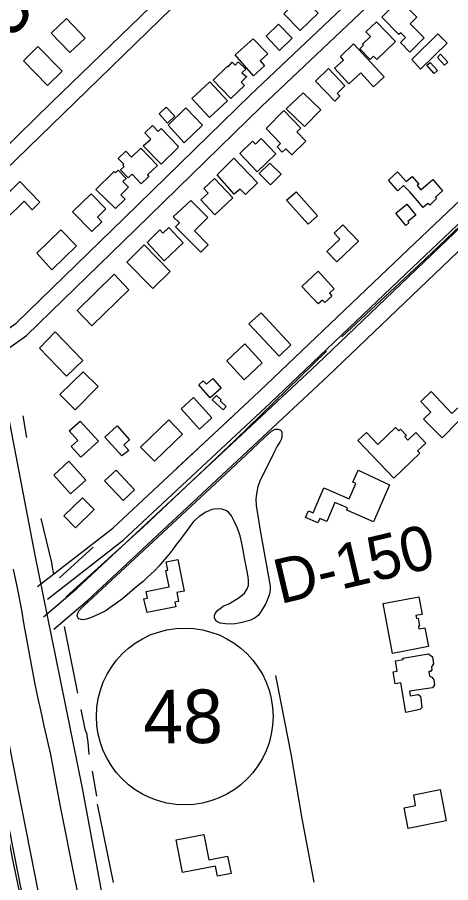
# Model space of a CAD drawing. Extents: x 3567028 to 3605064, y 510945 to 536587.
# Drawn here: x 3579643 to 3580452, y 532071 to 533685 of the extents above; entities that cross this region are included whole.
import ezdxf

# ---------------------------------------------------------------- set-up
doc = ezdxf.new("R2010")
doc.units = 0
for name, color, linetype in [('V-BLDG-OTLN', 7, 'Continuous'), ('V-FLOD-BASE', 7, 'Continuous'), ('V-LEVE-TOET', 7, 'Continuous'), ('V-RIVR-RANG-IDEN', 7, 'Continuous'), ('V-ROAD-CNTR', 7, 'Continuous'), ('V-ROAD-IDEN', 7, 'Continuous'), ('V-SITE-VEGE', 7, 'Continuous'), ('V-SURV-IDEN', 7, 'Continuous'), ('V-SURV-LINE', 7, 'Continuous'), ('V-TOPO-SHOR', 7, 'Continuous')]:
    doc.layers.add(name, color=color, linetype=linetype)

msp = doc.modelspace()

# ---------------------------------------------------------------- linework, layer by layer
at = {"layer": 'V-BLDG-OTLN'}
for points in [[(3580140.4, 533692.1), (3580174.1, 533724.7), (3580204.6, 533693.2), (3580171.1, 533660.8)], [(3580324, 533685.5), (3580357, 533718.4), (3580389, 533685.8), (3580376.4, 533673.5), (3580402.6, 533646.9), (3580375.8, 533620.6), (3580358.5, 533638.2), (3580367.9, 533647.6), (3580359.1, 533656.6), (3580355.7, 533653.3)], [(3579706.2, 533656.1), (3579734.7, 533683.3), (3579769.6, 533646.8), (3579741.1, 533619.6)], [(3580107.6, 533650), (3580130.8, 533672.7), (3580156.3, 533646.5), (3580132.7, 533623.4)], [(3580313.8, 533676.9), (3580349.2, 533640.2), (3580314.5, 533606.8), (3580308.3, 533613.2), (3580301.7, 533606.8), (3580282.4, 533626.9), (3580289.3, 533633.6), (3580287.7, 533635.3), (3580302.4, 533649.5), (3580293.9, 533658.3)], [(3580379.6, 533606.7), (3580428.4, 533654.7), (3580445.5, 533637.2), (3580396.1, 533588.7)], [(3580083.5, 533645.2), (3580110.9, 533617.1), (3580096.2, 533604.3), (3580104.6, 533594.7), (3580083.9, 533576.4), (3580049.6, 533615.4)], [(3579681.3, 533631), (3579726.7, 533585.1), (3579699.5, 533558.2), (3579654.1, 533604)], [(3580235.2, 533590.5), (3580252.2, 533605.7), (3580246.6, 533612.1), (3580270.5, 533636.2), (3580328.3, 533574.2), (3580308.3, 533555.8), (3580284.2, 533582.1), (3580261.8, 533561.5)], [(3580427.6, 533610.3), (3580433.1, 533616.7), (3580446.9, 533601.8), (3580440.7, 533596.2)], [(3580008.9, 533568.4), (3580035.3, 533594.5), (3580036.8, 533593), (3580043.9, 533601.7), (3580049.8, 533596.1), (3580055.3, 533602.5), (3580069.5, 533588.9), (3580062.5, 533582.1), (3580071.2, 533574.8), (3580070.9, 533574.5), (3580071, 533574.4), (3580060.9, 533564.6), (3580066.9, 533558.4), (3580041.9, 533534.2)], [(3580199.8, 533566.6), (3580223.8, 533589.9), (3580254.9, 533557.9), (3580240.2, 533543.6), (3580245.4, 533538.2), (3580236.1, 533529.1)], [(3580407.9, 533595.9), (3580414.2, 533601.3), (3580427.8, 533586.5), (3580421.7, 533580.9)], [(3579969.1, 533534), (3580002.4, 533565.1), (3580035.3, 533529.9), (3580001.7, 533498.6)], [(3580145.2, 533514.4), (3580176.5, 533544.8), (3580209.7, 533513), (3580179.5, 533481.5)], [(3579908, 533505.1), (3579920.8, 533517.5), (3579936.9, 533501), (3579923.5, 533488)], [(3579924.6, 533484.3), (3579957.5, 533516.3), (3579988.6, 533484.5), (3579954.6, 533451.4)], [(3580107.7, 533477.8), (3580140.6, 533511.3), (3580172.3, 533478.4), (3580165.2, 533471.6), (3580182, 533454.1), (3580155.5, 533428.6), (3580144.4, 533440.1), (3580137.7, 533433.6), (3580128.1, 533443.5), (3580134.6, 533449.7)], [(3579878.2, 533445.7), (3579892.1, 533457.9), (3579881, 533469.7), (3579895.5, 533483.4), (3579905.7, 533472.5), (3579911.6, 533478.1), (3579943.2, 533444.8), (3579942.9, 533442.9), (3579943.4, 533442.4), (3579911.8, 533411.4)], [(3580058.2, 533431.2), (3580082.2, 533454.6), (3580087.8, 533448.8), (3580098.6, 533459.2), (3580125.8, 533430.8), (3580090.7, 533397.2)], [(3579873.3, 533441.5), (3579904.4, 533408.9), (3579886.1, 533391.4), (3579888.7, 533388.6), (3579874.3, 533374.9), (3579857.2, 533392.8), (3579849.9, 533385.8), (3579835.6, 533400.7), (3579842.3, 533407), (3579839.8, 533409.7), (3579841.7, 533411.5), (3579831.5, 533422.1), (3579845.5, 533435.6), (3579856.2, 533424.6)], [(3580016.3, 533391.3), (3580047.3, 533422.7), (3580091.3, 533376.5), (3580068.9, 533354.8), (3580059.4, 533364.6), (3580047.9, 533355.5)], [(3580094.8, 533394.2), (3580114.7, 533413.1), (3580135.4, 533392.5), (3580115.9, 533373.1)], [(3579789.8, 533364.4), (3579823.8, 533397.9), (3579826.4, 533395.2), (3579831.4, 533400.1), (3579846.2, 533384.9), (3579840.2, 533379), (3579850.6, 533368.5), (3579836.3, 533354.4), (3579844.3, 533346.3), (3579826.1, 533328.4)], [(3580437.3, 533361.6), (3580423.8, 533350), (3580426, 533347.2), (3580413.1, 533335.1), (3580409.9, 533337.8), (3580400.9, 533330.7), (3580375.8, 533359.5), (3580364.3, 533371.7), (3580353.6, 533361.9), (3580335.9, 533381.3), (3580353, 533396.9), (3580369.4, 533378.9), (3580380.6, 533388.5), (3580393, 533374.4), (3580389.5, 533371.4), (3580396.4, 533363.5), (3580418.8, 533382.9)], [(3580011, 533384.5), (3580045.1, 533348.4), (3580011.7, 533316.9), (3579985.7, 533344.6), (3579999.3, 533357.4), (3579991.1, 533366.1)], [(3579597.9, 533330.6), (3579647.4, 533379), (3579685.1, 533340.4), (3579670.8, 533326.5), (3579655.5, 533342.1), (3579621.1, 533308.5)], [(3579746.2, 533322.7), (3579780.9, 533356.1), (3579808.1, 533327.9), (3579792.4, 533312.8), (3579800.9, 533304), (3579782, 533285.8)], [(3580163.9, 533359.6), (3580203.8, 533315.3), (3580186.2, 533299.4), (3580145.4, 533344.5)], [(3579966.9, 533343.7), (3579998.8, 533311.7), (3579973.9, 533286.9), (3579999.6, 533261.1), (3579985.6, 533247.1), (3579938.3, 533294.6), (3579945.5, 533301.8), (3579933.9, 533313.3)], [(3580350, 533320.1), (3580370.4, 533336.8), (3580387, 533316.3), (3580372.3, 533304.4), (3580374.3, 533301.8), (3580368.5, 533297.2)], [(3579679.6, 533245.5), (3579724.3, 533289.1), (3579753.5, 533259), (3579707.3, 533214)], [(3579885.3, 533265.2), (3579909, 533289), (3579914.8, 533282.9), (3579925.8, 533293.2), (3579952.6, 533264.6), (3579917, 533231.3)], [(3580239.7, 533229), (3580221.1, 533248.2), (3580245.5, 533271.3), (3580234.6, 533282.8), (3580251.1, 533298.4), (3580280.3, 533267.5)], [(3579847.4, 533228.7), (3579879.8, 533260.6), (3579928.3, 533210.9), (3579895.8, 533179.2)], [(3579823.6, 533205.9), (3579851.2, 533177.1), (3579782.3, 533109.7), (3579754.4, 533138.2)], [(3580174.6, 533183.2), (3580204.7, 533211.6), (3580234.8, 533178.7), (3580225.7, 533170.4), (3580230.3, 533165.3), (3580217, 533153.2), (3580212.6, 533157.9), (3580204.5, 533150.5)], [(3580098.3, 533133.8), (3580154, 533074.1), (3580131.9, 533053.4), (3580075.6, 533113.7)], [(3579713.7, 533098.8), (3579765.5, 533045.1), (3579735, 533015.7), (3579684.2, 533068.3)], [(3580033.9, 533044.5), (3580067.7, 533076.2), (3580100.5, 533040.5), (3580066.3, 533009.2)], [(3579722.2, 532981.5), (3579765.7, 533023.9), (3579793.8, 532996.3), (3579751.1, 532953)], [(3580003.3, 532975.4), (3579981.6, 532999.9), (3579990.1, 533007.4), (3579996, 533000.7), (3580008.1, 533011.3), (3580023.8, 532993.6)], [(3579949, 532955), (3579972.1, 532975.8), (3580006.3, 532938.1), (3579983.3, 532917.2)], [(3580027.2, 532952.8), (3580007.1, 532971.6), (3580014.8, 532979.9), (3580023.5, 532971.8), (3580021.5, 532969.8), (3580033, 532959.1)], [(3580401.4, 532935.6), (3580415.1, 532948.5), (3580396.4, 532968.3), (3580416, 532987), (3580454.7, 532946.2), (3580494.5, 532982), (3580525, 532948.2), (3580533.6, 532939.6), (3580497.4, 532902.9), (3580467.8, 532932.2), (3580436.7, 532900.8)], [(3579760.5, 532931.9), (3579794.6, 532894.6), (3579761.8, 532864.7), (3579743.4, 532884.8), (3579755.7, 532896), (3579739.5, 532913.7)], [(3579872.7, 532883.4), (3579925.7, 532934.2), (3579951.4, 532907.4), (3579899.2, 532857.3)], [(3579837.9, 532867), (3579806.1, 532902.1), (3579829.3, 532923.1), (3579852.7, 532897.2), (3579841.8, 532887.4), (3579851.1, 532877.2)], [(3580278.8, 532895.9), (3580295.1, 532910.4), (3580316.3, 532888.2), (3580349.4, 532919.8), (3580355.2, 532913.8), (3580358.5, 532917), (3580369.7, 532905.3), (3580366.6, 532902.4), (3580372.2, 532896.6), (3580387, 532910.7), (3580405.7, 532891.1), (3580390.4, 532876.4), (3580394.5, 532872.1), (3580346, 532825.7)], [(3579711.3, 532831.2), (3579739.2, 532857.4), (3579770.9, 532821.8), (3579742.3, 532796.4)], [(3579805.9, 532820.4), (3579827.5, 532840.2), (3579861.7, 532803.7), (3579840.4, 532783.7)], [(3580337.9, 532813), (3580308, 532744.2), (3580258.1, 532765.9), (3580259.9, 532769.9), (3580236.2, 532780.2), (3580220.7, 532744.6), (3580207.9, 532750.2), (3580204.4, 532742.1), (3580181.4, 532752.1), (3580186.9, 532764.7), (3580195.4, 532761), (3580215.6, 532807.5), (3580262.7, 532787), (3580275.1, 532815.6), (3580269.7, 532818), (3580279.6, 532840.7)], [(3579730, 532755.3), (3579764.4, 532789), (3579786.1, 532766.8), (3579751.5, 532733)], [(3579885.1, 532574.8), (3579879.1, 532600.1), (3579886.3, 532601.5), (3579883.8, 532614.1), (3579926.2, 532622.5), (3579920.2, 532653.2), (3579923.8, 532654), (3579920.8, 532669.3), (3579942.9, 532673.6), (3579954.4, 532614.7), (3579940.7, 532612), (3579944, 532595.1), (3579937.3, 532593.8), (3579938.9, 532585.3)], [(3580326.3, 532591.8), (3580392.6, 532604.3), (3580398.8, 532571), (3580387.5, 532568.9), (3580388.5, 532563.7), (3580391.3, 532564.2), (3580394, 532549.5), (3580392, 532549.1), (3580392.9, 532544.2), (3580404.3, 532546.3), (3580410.9, 532511.1), (3580343.7, 532498.6)], [(3580368.3, 532388.3), (3580359, 532443.6), (3580348.7, 532441.8), (3580344.9, 532464.2), (3580352.2, 532465.4), (3580349.1, 532484.4), (3580363.3, 532486.8), (3580362.9, 532489.5), (3580411.1, 532497.6), (3580418.1, 532492.1), (3580420.2, 532479.1), (3580416.7, 532473.2), (3580417.1, 532468), (3580414.6, 532465), (3580411.7, 532464.5), (3580412.7, 532455.7), (3580417.1, 532454.1), (3580421.1, 532449.1), (3580422.2, 532439.6), (3580418.1, 532434.4), (3580375.2, 532428.3), (3580376.5, 532419.4), (3580391.7, 532421.6), (3580396, 532418.8), (3580398.7, 532397.3), (3580394.5, 532393.5)], [(3580383.4, 532234.4), (3580432.5, 532244.2), (3580444.1, 532186.2), (3580373, 532172), (3580365.3, 532210.4), (3580386.7, 532214.7)], [(3579939.7, 532150.5), (3579991.1, 532160.7), (3580000.4, 532113.2), (3580035.6, 532120.1), (3580042, 532087.5), (3580016.9, 532082.6), (3580013.2, 532101.6), (3579951.7, 532089.5)]]:
    msp.add_lwpolyline(points, close=True, dxfattribs=at)
at = {"layer": 'V-FLOD-BASE'}
msp.add_lwpolyline([(3579534, 532632.7), (3579546.8, 532569.8), (3579559.3, 532506.8), (3579571.6, 532443.8), (3579583.6, 532380.7), (3579632.7, 532119.6), (3579646.3, 532054.1), (3579659.7, 531988.5), (3579672.9, 531922.9), (3579685.9, 531857.3), (3579703.8, 531766.6), (3579721.3, 531675.9), (3579738.5, 531585.1), (3579799.5, 531276.3), (3579805.2, 531243.3), (3579811.2, 531210.4)], dxfattribs=at)
at = {"layer": 'V-LEVE-TOET'}
msp.add_lwpolyline([(3579635.4, 532655.9), (3579643, 532617.5), (3579650.8, 532579.1), (3579655.3, 532552), (3579659.9, 532524.9), (3579664.8, 532497.9), (3579669.9, 532470.9), (3579675.2, 532443.9), (3579680.8, 532417), (3579686.5, 532390.2), (3579692.5, 532363.3), (3579698.6, 532336.6), (3579705, 532309.9), (3579713.6, 532262.8), (3579722.3, 532215.9), (3579731.4, 532169), (3579740.7, 532122.1), (3579750.2, 532075.3), (3579760, 532028.5)], dxfattribs=at)
at = {"layer": 'V-ROAD-CNTR'}
for points in [[(3579390.6, 534604.7), (3579425.6, 534323.2), (3579477.9, 533896), (3579511.4, 533571.6), (3579529.4, 533437.4), (3579582.9, 533163.3), (3579675.1, 532684.9), (3579763.9, 532246.9), (3579878.2, 531633.7), (3579981.3, 531069.5), (3580080.1, 530529.2), (3580133.9, 530319.5), (3580158, 530251.5), (3580186.6, 530191.2), (3580216.7, 530137.7), (3580241.4, 530098.9), (3580287.8, 530038.4), (3580340.1, 529982.9), (3580407.9, 529925.4), (3580481.6, 529877.4), (3580659.6, 529797.7), (3580904.4, 529690.4), (3581088.3, 529614.1)], [(3579536, 533376.6), (3579579.4, 533402.7), (3579707.6, 533527.1), (3579909.9, 533723.3), (3580107.3, 533916.3), (3580314, 534116.9), (3580490.5, 534288.8)], [(3579551.5, 533350.9), (3579597.8, 533378.8), (3579728.5, 533505.6), (3579930.8, 533701.8), (3580128.2, 533894.8), (3580334.9, 534095.4), (3580511.6, 534267.4)], [(3579592.5, 533080.9), (3579640.6, 533114.6), (3579842.3, 533310.9), (3580078.4, 533540.7), (3580341.2, 533789.6), (3580667.2, 534104.9)], [(3579609.8, 533056.4), (3579659.8, 533091.4), (3579863.3, 533289.4), (3580099.2, 533519.1), (3580361.9, 533767.9), (3580687.8, 534083.1)], [(3579680.8, 532623.1), (3579821.1, 532732.4), (3580094.4, 532987), (3580360.6, 533240.2), (3580703.5, 533565.4), (3580907.7, 533757)], [(3579699.3, 532599.4), (3579840.6, 532709.5), (3580114.9, 532965.2), (3580381.2, 533218.5), (3580724.1, 533543.6), (3580928.2, 533735.1)], [(3579691.7, 532566.9), (3579754, 532619.6), (3579967.8, 532818.7), (3580203, 533038.1), (3580501.8, 533323.8), (3580708.6, 533510.6), (3580862.2, 533660.3)], [(3579711, 532544), (3579774, 532597.2), (3579988.3, 532796.7), (3580223.6, 533016.3), (3580522.2, 533301.8), (3580729.1, 533488.7), (3580883.1, 533638.8)]]:
    msp.add_lwpolyline(points, dxfattribs=at)
at = {"layer": 'V-ROAD-IDEN'}
msp.add_circle((3579955.5, 532380.8), 165, dxfattribs=at)
at = {"layer": 'V-SITE-VEGE'}
msp.add_lwpolyline([(3580067, 532610.6), (3580071.7, 532617.7), (3580074.5, 532624.9), (3580074.8, 532634), (3580074.2, 532641.6), (3580069.7, 532664.1), (3580067.3, 532676.2), (3580064.6, 532691.3), (3580062.2, 532703.9), (3580059.2, 532717.9), (3580054.3, 532732.1), (3580048.1, 532745), (3580042.9, 532754.9), (3580037.5, 532761.8), (3580032.5, 532765.1), (3580025.1, 532767.4), (3580016.3, 532768.2), (3580006.2, 532767), (3579994.9, 532762), (3579982.6, 532754.2), (3579972, 532744.5), (3579951.3, 532716.4), (3579945.8, 532709.2), (3579940.4, 532702.4), (3579934, 532693.4), (3579928.1, 532686), (3579922, 532678.9), (3579914.3, 532669.3), (3579908, 532661.6), (3579899.7, 532653.1), (3579886.1, 532640.6), (3579878.1, 532632.5), (3579866.7, 532623.7), (3579839.1, 532600.2), (3579807, 532577.2), (3579781.7, 532565.5), (3579771.9, 532562.1), (3579764.8, 532561.1), (3579757.6, 532563), (3579755.6, 532565.3), (3579754.8, 532568.4), (3579755.6, 532572.7), (3579758, 532577.6), (3579766.4, 532586.6), (3579896.7, 532707), (3580003, 532806.5), (3580070.6, 532868.9), (3580105.2, 532902.2), (3580117.4, 532913.2), (3580124.7, 532917), (3580130.1, 532917.2), (3580133.9, 532915.6), (3580136.2, 532913.3), (3580137, 532910.1), (3580137.2, 532904.7), (3580136.2, 532899), (3580133.1, 532892.9), (3580128.5, 532884.9), (3580123.1, 532875.1), (3580102.5, 532833.5), (3580097.2, 532822.8), (3580092.3, 532809.7), (3580090.2, 532799.7), (3580088.6, 532786.7), (3580089.1, 532774.7), (3580096.5, 532727.8), (3580115.1, 532624), (3580115.2, 532617.2), (3580113.9, 532609), (3580110.8, 532601), (3580107, 532591.9), (3580098.6, 532577.1), (3580093.6, 532569.8), (3580087.2, 532564.7), (3580078.2, 532560.5), (3580065.5, 532557), (3580056.7, 532554.7), (3580049.7, 532553.7), (3580041.3, 532553), (3580032, 532553.4), (3580026.5, 532554.1), (3580021.8, 532555), (3580015.7, 532557.7), (3580012.1, 532561.5), (3580011.2, 532565.1), (3580011.3, 532569.1), (3580012.6, 532572.7), (3580015, 532576.1), (3580017.5, 532579), (3580021.5, 532582.4), (3580027.6, 532586.6), (3580039.1, 532591.6), (3580057.2, 532602.7)], close=True, dxfattribs=at)
at = {"layer": 'V-SURV-LINE'}
for points in [[(3579415.8, 533398.1), (3579737.2, 531771.4)], [(3579707.8, 531765.6), (3579386.4, 533392.3)]]:
    msp.add_lwpolyline(points, dxfattribs=at)
at = {"layer": 'V-TOPO-SHOR'}
for p, q in [((3579653.3, 532941.6), (3579659.9, 532901.1)), ((3579940.4, 532843.4), (3580044.7, 532940.5)), ((3579721.9, 532639.5), (3579784.4, 532696.5)), ((3579730.4, 532548.7), (3579755.3, 532424.1)), ((3579782.5, 532278.8), (3579790.7, 532232.3)), ((3579791.7, 532217), (3579821.6, 532070.9))]:
    msp.add_line(p, q, dxfattribs=at)
for points in [[(3580248.7, 533089.2), (3580393.6, 533223.7), (3580583.5, 533403.7), (3580716.2, 533534.6)], [(3579733.8, 532603.9), (3579878.4, 532734.9), (3580048.9, 532895.9), (3580220.1, 533062.5)], [(3579686.9, 532750.2), (3579706.4, 532668.2), (3579708.7, 532655), (3579709.9, 532650.3), (3579711.3, 532646.7)], [(3580124.9, 532457.5), (3580153.5, 532311.3), (3580174.4, 532190.3), (3580196.7, 532071.3)], [(3579761.6, 532393.8), (3579769.1, 532357.1), (3579772, 532349.4), (3579774.6, 532333.1), (3579776.2, 532309.7)]]:
    msp.add_lwpolyline(points, dxfattribs=at)

# ---------------------------------------------------------------- texts
at = {"layer": 'V-RIVR-RANG-IDEN'}
msp.add_text('D-150', height=83, rotation=13.3473, dxfattribs=at).set_placement((3580133.6, 532590.3))
at = {"layer": 'V-ROAD-IDEN'}
msp.add_text('48', height=100, rotation=0.555, dxfattribs=at).set_placement((3579878.4, 532330))
at = {"layer": 'V-SURV-IDEN'}
msp.add_text('5467+89.3', height=100, rotation=55.3442, dxfattribs=at).set_placement((3579635.5, 533642.4))

doc.saveas('drawing.dxf')
